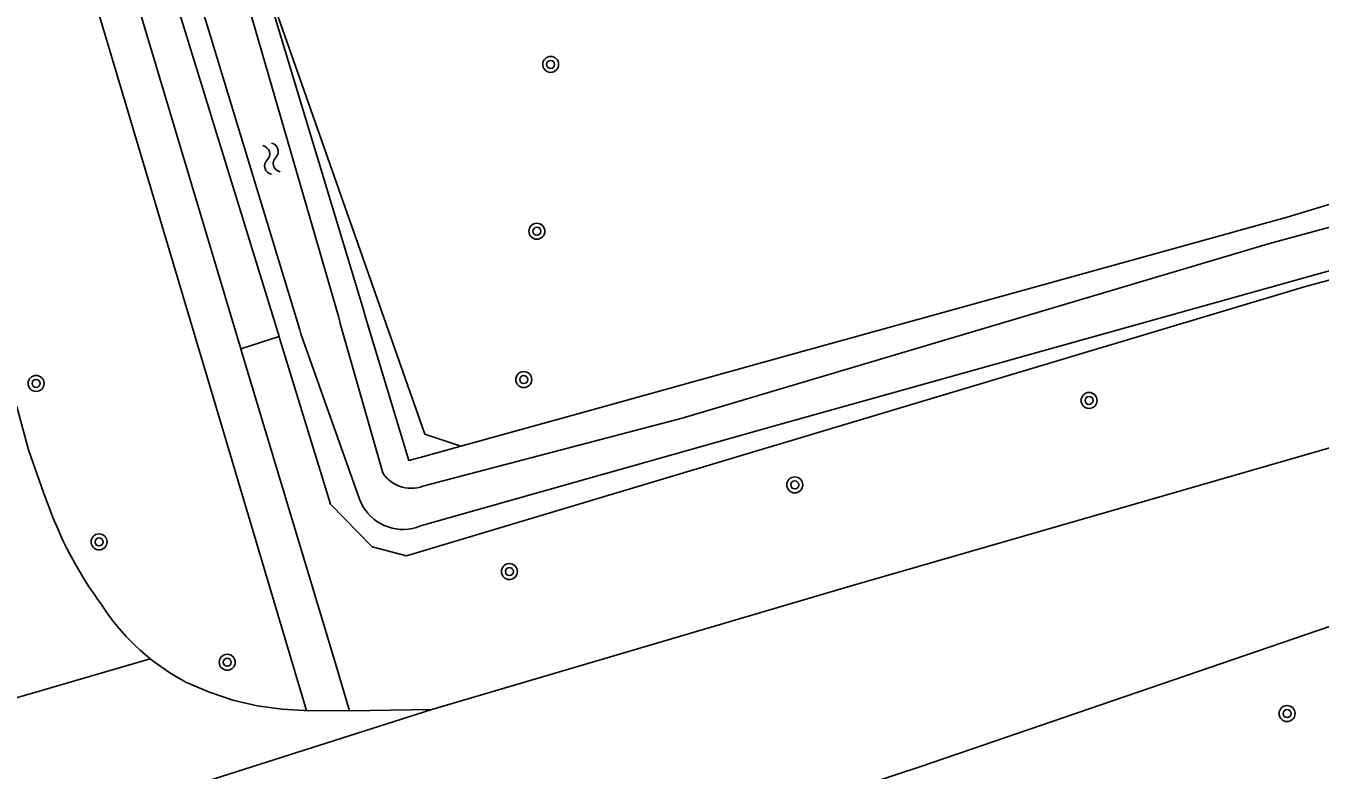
# Model space of a CAD drawing. Extents: x 126000 to 131009, y 393000 to 395500.
# Drawn here: x 130409.5 to 130474.3, y 393507.9 to 393545.2 of the extents above; entities that cross this region are included whole.
import ezdxf

# ---------------------------------------------------------------- set-up
doc = ezdxf.new("R2010")
doc.units = 0
for name, color, linetype in [('gg-knt-bronhoudergrens', 7, 'Continuous'), ('gg-kntw-bovenkant insteek waterloop', 7, 'Continuous'), ('gg-kntw-waterlijn', 7, 'Continuous'), ('gt-symb-boom', 7, 'Continuous'), ('gt-symb-watersymbool', 7, 'Continuous'), ('gx-grn-maaiveld', 7, 'Continuous')]:
    doc.layers.add(name, color=color, linetype=linetype)

# ---------------------------------------------------------------- blocks, each defined once
blk = doc.blocks.new('gt0-BOOM')
at = {"layer": 'gt-symb-boom'}
for radius in [0.4, 0.2]:
    blk.add_circle((0, 0), radius, dxfattribs=at)
blk = doc.blocks.new('gt0-WA')
at = {"layer": 'gt-symb-watersymbool'}
for centre, start, end in [((-0.323, 0.022), 28.07249, 151.92751), ((0.427, 0.422), 208.07248, 331.92751), ((-0.323, -0.428), 28.07249, 151.92751), ((0.427, -0.028), 208.07248, 331.92751)]:
    blk.add_arc(centre, 0.425, start, end, dxfattribs=at)

msp = doc.modelspace()

# ---------------------------------------------------------------- linework, layer by layer
at = {"layer": 'gg-knt-bronhoudergrens'}
msp.add_lwpolyline([(130473.707, 393588.823), (130468.157, 393603.417), (130467.774, 393596.446), (130464.054, 393596.297), (130463.82, 393603.368), (130444.334, 393578.061), (130436.759, 393567.323), (130422.054, 393550.43), (130421.525, 393548.71), (130421.79, 393546.594), (130429.463, 393524.766), (130431.254, 393524.16)], dxfattribs=at)
at = {"layer": 'gg-kntw-bovenkant insteek waterloop'}
for p, q in [((130416.7, 393547.361), (130422.146, 393529.654)), ((130426.376, 393531.001), (130421.599, 393546.812)), ((130437.605, 393525.92), (130431.254, 393524.16))]:
    msp.add_line(p, q, dxfattribs=at)
at = {"layer": 'gg-kntw-waterlijn'}
for p, q in [((130425.151, 393530.611), (130420.115, 393547.949)), ((130417.756, 393547.831), (130423.194, 393529.988))]:
    msp.add_line(p, q, dxfattribs=at)
at = {"layer": 'gx-grn-maaiveld'}
for p, q in [((130422.146, 393529.654), (130420.227, 393529.043)), ((130425.685, 393510.901), (130423.526, 393510.911)), ((130425.685, 393510.901), (130429.81, 393510.971))]:
    msp.add_line(p, q, dxfattribs=at)
for points in [[(130423.526, 393510.911), (130422.941, 393512.874), (130418.292, 393528.473), (130418.276, 393528.527), (130412.6, 393547.571), (130412.29, 393549.951), (130412.313, 393550.991), (130412.33, 393551.771), (130411.385, 393552.091)], [(130420.227, 393529.043), (130414.494, 393548.251)], [(130498.72, 393543.501), (130498.973, 393542.213), (130499.214, 393540.984), (130499.57, 393539.171), (130473.6, 393532.161), (130428.54, 393518.671), (130426.82, 393519.111), (130424.73, 393521.251), (130422.185, 393529.528), (130422.146, 393529.654)], [(130496.837, 393541.101), (130471.782, 393534.315), (130442.35, 393525.572), (130429.362, 393522.156), (130429.217, 393522.109), (130429.068, 393522.076), (130428.917, 393522.056), (130428.765, 393522.05), (130428.613, 393522.057), (130428.462, 393522.078), (130428.313, 393522.113), (130428.212, 393522.146), (130428.169, 393522.16), (130428.102, 393522.189), (130428.029, 393522.221), (130427.895, 393522.294), (130427.768, 393522.379), (130427.65, 393522.475), (130427.54, 393522.581), (130427.441, 393522.696), (130427.352, 393522.82), (130425.219, 393530.304), (130425.151, 393530.611)], [(130437.605, 393525.92), (130447.277, 393528.601), (130468.392, 393534.453), (130471.516, 393535.318), (130472.5, 393535.591), (130487.139, 393540.007)], [(130423.194, 393529.988), (130423.24, 393529.798), (130426.181, 393521.512), (130426.26, 393521.321), (130426.356, 393521.138), (130426.468, 393520.964), (130426.596, 393520.801), (130426.737, 393520.649), (130426.891, 393520.511), (130427.057, 393520.388), (130427.233, 393520.279), (130427.418, 393520.187), (130427.611, 393520.112), (130427.81, 393520.054), (130428.013, 393520.014), (130428.219, 393519.993), (130428.426, 393519.99), (130428.632, 393520.005), (130428.836, 393520.039), (130429.036, 393520.091), (130429.231, 393520.161), (130446.928, 393525.156), (130491.1, 393537.504)], [(130426.376, 393531.001), (130426.488, 393530.629), (130428.66, 393523.441), (130429.225, 393523.598), (130431.254, 393524.16)], [(130420.227, 393529.043), (130420.232, 393529.028), (130424.921, 393513.44), (130425.685, 393510.901)], [(130409.006, 393526.154), (130409.598, 393523.975), (130410.348, 393521.845), (130410.456, 393521.529), (130410.569, 393521.215), (130410.687, 393520.902), (130410.81, 393520.592), (130410.938, 393520.283), (130411.071, 393519.977), (130411.209, 393519.673), (130411.353, 393519.371), (130411.5, 393519.072), (130411.653, 393518.775), (130411.811, 393518.48), (130411.973, 393518.189), (130412.14, 393517.899), (130412.313, 393517.613), (130412.488, 393517.329), (130412.672, 393517.05), (130412.862, 393516.776), (130413.052, 393516.501), (130413.242, 393516.226), (130413.428, 393515.949), (130413.62, 393515.676), (130413.82, 393515.408), (130414.028, 393515.147), (130414.244, 393514.892), (130414.467, 393514.644), (130414.698, 393514.402), (130414.935, 393514.168), (130415.18, 393513.941), (130415.431, 393513.72), (130415.689, 393513.508)], [(130429.81, 393510.971), (130450.77, 393517.141), (130476.95, 393524.691)], [(130479.04, 393516.571), (130454.32, 393508.101), (130446.892, 393505.672), (130428.693, 393499.643)], [(130415.689, 393513.508), (130415.688, 393513.508), (130407.825, 393511.21), (130407.788, 393511.199)], [(130423.526, 393510.911), (130423.506, 393510.912), (130423.408, 393510.917), (130422.283, 393510.975), (130421.051, 393511.15), (130419.84, 393511.434), (130418.658, 393511.826), (130417.517, 393512.322), (130417.017, 393512.609), (130416.68, 393512.802), (130415.887, 393513.354), (130415.689, 393513.508)], [(130388.195, 393497.738), (130388.405, 393497.793), (130429.81, 393510.971)]]:
    msp.add_lwpolyline(points, dxfattribs=at)

# ---------------------------------------------------------------- block references
at = {"layer": 'gt-symb-boom'}
for p in [(130435.761, 393543.293), (130435.07, 393534.929), (130434.411, 393527.496), (130409.973, 393527.306), (130462.746, 393526.451), (130447.997, 393522.222), (130413.128, 393519.366), (130433.692, 393517.878), (130419.552, 393513.33), (130472.669, 393510.76)]:
    msp.add_blockref('gt0-BOOM', p, dxfattribs=at)
at = {"layer": 'gt-symb-watersymbool', "rotation": -73.37760386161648}
msp.add_blockref('gt0-WA', (130421.757, 393538.618), dxfattribs=at)

doc.saveas('drawing.dxf')
